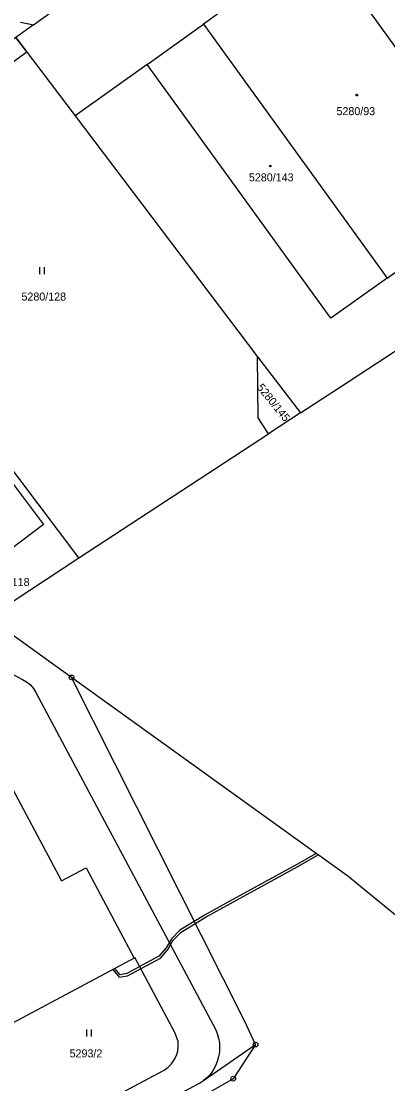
# Model space of a CAD drawing. Extents: x -644096 to -634268, y -1141430 to -1133463.
# Drawn here: x -637624.4 to -637546.6, y -1140149.4 to -1139923.7 of the extents above; entities that cross this region are included whole.
import ezdxf

# ---------------------------------------------------------------- set-up
doc = ezdxf.new("R2010")
doc.units = 0
for name, color, linetype in [('_CIVIL_CONSTRUCTION', 7, 'Continuous'), ('B_Hranice _3D', 7, 'Continuous'), ('M_Svah_Zarez', 7, 'Continuous'), ('svrsek_osa_sjezdy', 7, 'Continuous'), ('svrsek_osa_VRT', 7, 'Continuous'), ('terminal_VRT', 7, 'Continuous')]:
    doc.layers.add(name, color=color, linetype=linetype)

msp = doc.modelspace()

# ---------------------------------------------------------------- linework, layer by layer
at = {"layer": '_CIVIL_CONSTRUCTION'}
for centre, radius in [((-637613.75, -1140063.13), 0.5), ((-637613.75, -1140063.13), 0.0303), ((-637574.64, -1140141.12), 0.5), ((-637574.64, -1140141.12), 0.0303), ((-637579.41, -1140148.37), 0.5), ((-637579.41, -1140148.37), 0.0303)]:
    msp.add_circle(centre, radius, dxfattribs=at)
at = {"layer": 'B_Hranice _3D'}
for points in [[(-637625.55, -1139927.19), (-637670.92, -1139960.03), (-637668.61, -1139963.08), (-637623.24, -1139930.24)], [(-637604.99, -1140125.21), (-637603.6, -1140126.83), (-637601.86, -1140126.52), (-637594.85, -1140122.75), (-637593.24, -1140120.89), (-637592.64, -1140119.83), (-637592.14, -1140118.96), (-637590.45, -1140117.22), (-637585.13, -1140113.99), (-637579.99, -1140111.14), (-637565.66, -1140103.29), (-637561.35, -1140100.83), (-637561.81, -1140100.5), (-637565.9, -1140102.85), (-637580.23, -1140110.7), (-637585.38, -1140113.55), (-637590.77, -1140116.82), (-637592.54, -1140118.66), (-637593.03, -1140119.51), (-637593.65, -1140120.6), (-637595.17, -1140122.35), (-637602.02, -1140126.04), (-637603.41, -1140126.29), (-637604.55, -1140124.97)]]:
    msp.add_lwpolyline(points, close=True, dxfattribs=at)
at = {"layer": 'M_Svah_Zarez'}
for centre in [(-637553.15, -1139939.41), (-637571.51, -1139954.49)]:
    msp.add_circle(centre, 0.175, dxfattribs=at)
at = {"layer": 'svrsek_osa_sjezdy'}
for p, q in [((-637620.48, -1139977.46), (-637620.48, -1139975.96)), ((-637619.48, -1139977.46), (-637619.48, -1139975.96)), ((-637610.48, -1140139.44), (-637610.48, -1140137.94)), ((-637609.48, -1140139.44), (-637609.48, -1140137.94))]:
    msp.add_line(p, q, dxfattribs=at)
at = {"layer": 'terminal_VRT'}
for p, q in [((-637621.84, -1139924.51), (-637607.8, -1139914.36)), ((-637621.84, -1139924.51), (-637625.55, -1139927.19)), ((-637597.66, -1139932.91), (-637585.7, -1139924.35)), ((-637585.7, -1139924.35), (-637546.69, -1139978.3)), ((-637625.55, -1139927.19), (-637612.98, -1139943.8)), ((-637597.66, -1139932.91), (-637612.98, -1139943.8)), ((-637612.98, -1139943.8), (-637574.24, -1139995.01)), ((-637612.18, -1140037.72), (-637658.61, -1139976.31)), ((-637556.62, -1140001.38), (-637524.9, -1139980.67)), ((-637574.24, -1139995.01), (-637565.11, -1140006.93)), ((-637565.11, -1140006.93), (-637556.62, -1140001.38)), ((-637565.11, -1140006.93), (-637571.9, -1140011.37)), ((-637612.18, -1140037.72), (-637571.9, -1140011.37)), ((-637629.86, -1140049.32), (-637612.18, -1140037.72)), ((-637613.75, -1140063.13), (-637631.47, -1140050.38)), ((-637600.43, -1140122.74), (-637631.69, -1140139.41)), ((-637585.72, -1140148.78), (-637574.64, -1140141.12))]:
    msp.add_line(p, q, dxfattribs=at)
for points in [[(-637561.22, -1139906.66), (-637572.93, -1139915.12), (-637574.42, -1139914.32), (-637576.23, -1139915.63), (-637575.93, -1139917.27), (-637585.7, -1139924.35)], [(-637546.69, -1139978.3), (-637522.21, -1139960.58), (-637561.22, -1139906.66)], [(-637624.56, -1139923.88), (-637622.49, -1139924.35), (-637621.84, -1139924.51)], [(-637546.69, -1139978.3), (-637558.67, -1139986.8), (-637597.66, -1139932.91)], [(-637571.9, -1140011.37), (-637574.08, -1140007.98), (-637574.24, -1139995.01)], [(-637634.18, -1140011.4), (-637619.69, -1140030.61), (-637636.14, -1140043.05), (-637648.43, -1140026.77)], [(-637644.85, -1140052.63), (-637624.17, -1140063.57), (-637623.29, -1140064.09), (-637622.49, -1140064.72), (-637621.85, -1140065.47), (-637621.33, -1140066.34), (-637602.82, -1140100.99), (-637583.63, -1140136.92), (-637583.18, -1140137.82), (-637582.78, -1140138.76), (-637582.5, -1140139.75), (-637582.33, -1140140.74), (-637582.28, -1140141.74), (-637582.33, -1140142.76), (-637582.51, -1140143.76), (-637582.79, -1140144.73), (-637583.15, -1140145.66), (-637583.64, -1140146.58), (-637584.23, -1140147.4), (-637584.93, -1140148.13), (-637585.72, -1140148.78)], [(-637574.64, -1140141.12), (-637576.94, -1140136.24), (-637613.75, -1140063.13)], [(-637511.8, -1140143.82), (-637532.05, -1140124.2), (-637555.04, -1140105.37), (-637561.35, -1140100.83), (-637561.81, -1140100.5), (-637613.75, -1140063.13)], [(-637716.54, -1140124.25), (-637678.87, -1140104.17), (-637676.67, -1140108.19), (-637628.58, -1140082.56), (-637615.88, -1140106.36), (-637610.67, -1140103.59), (-637600.43, -1140122.74)], [(-637631.69, -1140139.41), (-637629.32, -1140143.82), (-637635.37, -1140147.04), (-637627.76, -1140161.3), (-637627.48, -1140161.72), (-637627.08, -1140162.09), (-637626.64, -1140162.37), (-637626.17, -1140162.59), (-637625.64, -1140162.71), (-637625.13, -1140162.74), (-637624.68, -1140162.7), (-637624.09, -1140162.58), (-637594.05, -1140146.53), (-637593.21, -1140145.95), (-637592.5, -1140145.24), (-637591.92, -1140144.38), (-637591.47, -1140143.47), (-637591.15, -1140142.5), (-637591.06, -1140141.47), (-637591.08, -1140140.5), (-637591.81, -1140138.55), (-637600.28, -1140122.65), (-637600.43, -1140122.74)], [(-637574.64, -1140141.12), (-637579.41, -1140148.37), (-637685.61, -1140209.28), (-637687.82, -1140210.47), (-637730.48, -1140246.11)], [(-637691.52, -1140171.2), (-637694.35, -1140172.71), (-637680.25, -1140199.25), (-637656.32, -1140186.49), (-637621.01, -1140167.68), (-637586.57, -1140149.31), (-637585.72, -1140148.78)]]:
    msp.add_lwpolyline(points, dxfattribs=at)

# ---------------------------------------------------------------- texts
at = {"layer": 'svrsek_osa_VRT'}
for s, p in [('5280/93', (-637557.47, -1139943.67)), ('5280/143', (-637576.07, -1139957.74)), ('5280/128', (-637624.38, -1139983.06)), ('5280/118', (-637632.14, -1140043.72)), ('5293/2', (-637614.16, -1140143.85))]:
    msp.add_text(s, height=1.7, dxfattribs=at).set_placement(p)
msp.add_text('5280/145', height=1.7, rotation=309, dxfattribs=at).set_placement((-637574.48, -1140001.57))

doc.saveas('drawing.dxf')
